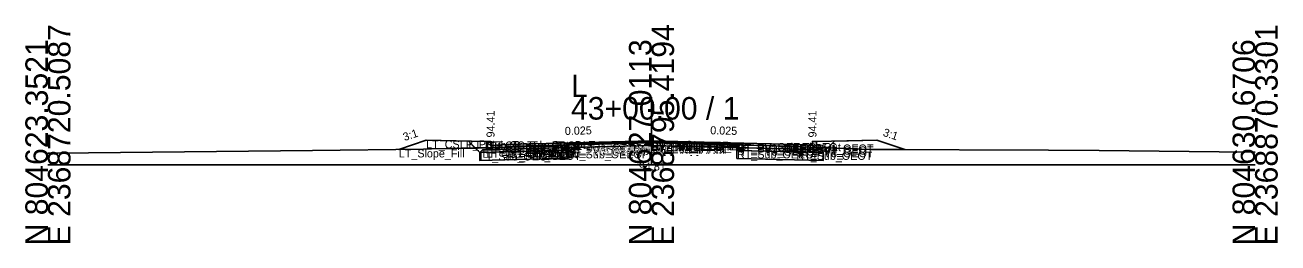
# Model space of a CAD drawing. Extents: x -26 to 8153, y -10 to 9520.
# Drawn here: x 3997.2 to 4152.8, y -9.7 to 17.4 of the extents above; entities that cross this region are included whole.
import ezdxf

# ---------------------------------------------------------------- set-up
doc = ezdxf.new("R2010")
doc.units = 0
for name, color, linetype in [('Exist CMT Pavement', 7, 'Continuous'), ('Exist Cross Section Cell', 7, 'Continuous'), ('Exist XS Center Line Elevation Label', 7, 'Continuous'), ('Exist XS Ground Line', 7, 'Continuous'), ('Prop CMT Conc Surface', 7, 'Continuous'), ('Prop CMT Concrete Structures', 7, 'Continuous'), ('Prop CMT Pvmt Course 1', 7, 'Continuous'), ('Prop CMT Pvmt Course 1 CG', 7, 'Continuous'), ('Prop CMT Pvmt Course 1 Wedge', 7, 'Continuous'), ('Prop CMT Pvmt Course 2', 7, 'Continuous'), ('Prop CMT Pvmt Course 2 Wedge', 7, 'Continuous'), ('Prop CMT Pvmt Course 3', 7, 'Continuous'), ('Prop CMT Pvmt Course 3 Wedge', 7, 'Continuous'), ('Prop CMT Pvmt Surface', 7, 'Continuous'), ('Prop CMT Pvmt Wedge Surface 1', 7, 'Continuous'), ('Prop CMT Pvmt Wedge Surface 2', 7, 'Continuous'), ('Prop CMT Pvmt Wedge Surface 3', 7, 'Continuous'), ('Prop CMT Shallow Undercut', 7, 'Continuous'), ('Prop CMT Shallow Undercut Boundary', 7, 'Continuous'), ('Prop CMT Slope Grass', 7, 'Continuous'), ('Prop CMT Subgrade Earthwork', 7, 'Continuous'), ('Prop XS Earthwork Shape', 7, 'Continuous'), ('Prop XS Hydro Elevations', 7, 'Continuous'), ('Prop XS SE Text', 7, 'Continuous'), ('Prop XS Side Slope Text', 7, 'Continuous'), ('Prop XS Subgrade Earthwork', 7, 'Continuous'), ('Scratch_Level_2', 7, 'Continuous'), ('Scratch_Level_6', 7, 'Continuous')]:
    doc.layers.add(name, color=color, linetype=linetype)

msp = doc.modelspace()

# ---------------------------------------------------------------- linework, layer by layer
at = {"layer": 'Exist CMT Pavement'}
for p, q in [((4064.51, 2.46), (4069.97, 2.65)), ((4069.97, 2.65), (4074.74, 2.81)), ((4074.74, 2.81), (4080.63, 2.76)), ((4080.63, 2.76), (4085.62, 2.71))]:
    msp.add_line(p, q, dxfattribs=at)
at = {"layer": 'Exist Cross Section Cell'}
for p, q in [((4075, 0), (4075, 8.43)), ((4000, 0), (4075, 0)), ((4075, 0), (4150, 0))]:
    msp.add_line(p, q, dxfattribs=at)
at = {"layer": 'Exist XS Ground Line'}
for p, q in [((4001.07, 1.44), (4032.89, 1.81)), ((4032.89, 1.81), (4046.65, 1.96)), ((4046.65, 1.96), (4047.67, 1.98)), ((4047.67, 1.98), (4062.3, 2.32)), ((4062.3, 2.32), (4063.09, 2.34)), ((4063.09, 2.34), (4063.48, 2.35)), ((4063.48, 2.35), (4064.51, 2.46)), ((4064.51, 2.46), (4069.97, 2.65)), ((4069.97, 2.65), (4074.74, 2.81)), ((4074.74, 2.81), (4080.63, 2.76)), ((4080.63, 2.76), (4085.62, 2.71)), ((4085.62, 2.71), (4086.42, 2.51)), ((4086.42, 2.51), (4089.04, 2.4)), ((4089.04, 2.4), (4102.17, 1.93)), ((4102.17, 1.93), (4124.35, 1.82)), ((4124.35, 1.82), (4130.61, 1.78)), ((4130.61, 1.78), (4145.54, 1.64)), ((4145.54, 1.64), (4150, 1.6)), ((4000, 1.44), (4001.07, 1.44))]:
    msp.add_line(p, q, dxfattribs=at)
at = {"layer": 'Prop CMT Conc Surface'}
for points in [[(4055, 2.41), (4055, 2.91), (4054.5, 2.91)], [(4057, 2.54), (4055, 2.41)], [(4093, 2.54), (4095, 2.41)], [(4095, 2.41), (4095, 2.91), (4095.5, 2.91)]]:
    msp.add_lwpolyline(points, dxfattribs=at)
at = {"layer": 'Prop CMT Concrete Structures'}
for points in [[(4057, 2.54), (4055, 2.41), (4055, 2.91), (4054.5, 2.91)], [(4054.5, 2.91), (4054.5, 1.9), (4057, 1.96)], [(4057, 1.96), (4057, 2.54)], [(4093, 2.54), (4095, 2.41), (4095, 2.91), (4095.5, 2.91)], [(4095.5, 2.91), (4095.5, 1.9), (4093, 1.96)], [(4093, 1.96), (4093, 2.54)]]:
    msp.add_lwpolyline(points, dxfattribs=at)
at = {"layer": 'Prop CMT Pvmt Course 1'}
for points in [[(4075, 2.99), (4057, 2.54)], [(4057, 2.54), (4057, 2.29)], [(4057, 2.29), (4064.51, 2.48)], [(4064.51, 2.6), (4075, 2.87)], [(4064.51, 2.48), (4064.51, 2.6)], [(4075, 2.74), (4075, 2.99)], [(4075, 2.99), (4093, 2.54)], [(4075, 2.74), (4075, 2.99)], [(4075, 2.87), (4075, 2.74), (4075, 2.74)], [(4085.62, 2.6), (4075, 2.87)], [(4075, 2.87), (4075, 2.74), (4075, 2.74)], [(4085.62, 2.48), (4085.62, 2.6)], [(4093, 2.29), (4085.62, 2.48)], [(4093, 2.54), (4093, 2.29)], [(4093, 2.54), (4093, 2.29)]]:
    msp.add_lwpolyline(points, dxfattribs=at)
at = {"layer": 'Prop CMT Pvmt Course 1 CG'}
for points in [[(4057, 1.96), (4054, 1.88), (4053.66, 1.55)], [(4053.66, 1.55), (4057, 1.63)], [(4057, 1.63), (4057, 1.96)], [(4093, 1.96), (4096, 1.88), (4096.34, 1.55)], [(4093, 1.63), (4093, 1.96)], [(4096.34, 1.55), (4093, 1.63)]]:
    msp.add_lwpolyline(points, dxfattribs=at)
at = {"layer": 'Prop CMT Pvmt Course 1 Wedge'}
for points in [[(4075, 2.87), (4064.51, 2.6)], [(4075, 2.87), (4085.62, 2.6)]]:
    msp.add_lwpolyline(points, dxfattribs=at)
at = {"layer": 'Prop CMT Pvmt Course 2'}
for points in [[(4064.51, 2.48), (4057, 2.29)], [(4057, 2.29), (4057, 1.96)], [(4057, 1.96), (4064.51, 2.15)], [(4064.51, 2.15), (4064.51, 2.48)], [(4085.62, 2.15), (4085.62, 2.48)], [(4085.62, 2.48), (4093, 2.29)], [(4093, 1.96), (4085.62, 2.15)], [(4093, 2.29), (4093, 1.96)], [(4093, 2.29), (4093, 1.96)]]:
    msp.add_lwpolyline(points, dxfattribs=at)
at = {"layer": 'Prop CMT Pvmt Course 2 Wedge'}
for points in [[(4075, 2.74), (4064.51, 2.48)], [(4075, 2.74), (4085.62, 2.48)]]:
    msp.add_lwpolyline(points, dxfattribs=at)
at = {"layer": 'Prop CMT Pvmt Course 3'}
for points in [[(4064.51, 2.15), (4057, 1.96)], [(4057, 1.96), (4057, 1.63)], [(4057, 1.63), (4064.51, 1.82)], [(4064.51, 1.82), (4064.51, 2.15)], [(4085.62, 2.15), (4093, 1.96)], [(4085.62, 1.81), (4085.62, 2.15)], [(4093, 1.63), (4085.62, 1.81)], [(4093, 1.96), (4093, 1.63)], [(4093, 1.96), (4093, 1.63)]]:
    msp.add_lwpolyline(points, dxfattribs=at)
at = {"layer": 'Prop CMT Pvmt Course 3 Wedge'}
for points in [[(4075, 2.41), (4064.51, 2.15)], [(4075, 2.41), (4085.62, 2.15)]]:
    msp.add_lwpolyline(points, dxfattribs=at)
at = {"layer": 'Prop CMT Pvmt Surface'}
for points in [[(4075, 2.99), (4057, 2.54)], [(4075, 2.99), (4093, 2.54)]]:
    msp.add_lwpolyline(points, dxfattribs=at)
at = {"layer": 'Prop CMT Pvmt Wedge Surface 1'}
for points in [[(4057, 2.29), (4057, 2.54)], [(4064.51, 2.48), (4057, 2.29)], [(4075, 2.87), (4064.51, 2.6)], [(4064.51, 2.6), (4064.51, 2.48)], [(4075, 2.87), (4085.62, 2.6)], [(4085.62, 2.6), (4085.62, 2.48)], [(4085.62, 2.48), (4093, 2.29)], [(4093, 2.29), (4093, 2.54)], [(4093, 2.29), (4093, 2.54)]]:
    msp.add_lwpolyline(points, dxfattribs=at)
at = {"layer": 'Prop CMT Pvmt Wedge Surface 2'}
for points in [[(4075, 2.74), (4057, 2.29)], [(4057, 2.29), (4057, 2.54)], [(4075, 2.74), (4093, 2.29)], [(4093, 2.29), (4093, 2.54)], [(4093, 2.29), (4093, 2.54)]]:
    msp.add_lwpolyline(points, dxfattribs=at)
at = {"layer": 'Prop CMT Pvmt Wedge Surface 3'}
for points in [[(4057, 1.96), (4057, 2.54)], [(4075, 2.41), (4057, 1.96)], [(4075, 2.41), (4093, 1.96)], [(4093, 1.96), (4093, 2.54)], [(4093, 1.96), (4093, 2.54)]]:
    msp.add_lwpolyline(points, dxfattribs=at)
at = {"layer": 'Prop CMT Shallow Undercut'}
for p, q in [((4064.51, 1.82), (4053.66, 1.55)), ((4064.51, 0.82), (4064.51, 1.82)), ((4096.34, 1.55), (4085.62, 1.81)), ((4085.62, 1.81), (4085.62, 0.81)), ((4053.66, 1.55), (4053.66, 0.55)), ((4053.66, 0.55), (4064.51, 0.82)), ((4085.62, 0.81), (4096.34, 0.55)), ((4096.34, 0.55), (4096.34, 1.55))]:
    msp.add_line(p, q, dxfattribs=at)
at = {"layer": 'Prop CMT Shallow Undercut Boundary'}
for p, q in [((4064.51, 1.82), (4064.51, 0.82)), ((4085.62, 1.81), (4085.62, 0.81)), ((4053.66, 1.55), (4053.66, 0.55)), ((4053.66, 0.55), (4064.51, 0.82)), ((4096.34, 0.55), (4085.62, 0.81)), ((4096.34, 1.55), (4096.34, 0.55))]:
    msp.add_line(p, q, dxfattribs=at)
at = {"layer": 'Prop CMT Slope Grass'}
for points in [[(4054.5, 2.91), (4047, 3.06), (4043.6, 1.93)], [(4095.5, 2.91), (4103, 3.06), (4106.46, 1.91)]]:
    msp.add_lwpolyline(points, dxfattribs=at)
at = {"layer": 'Prop CMT Subgrade Earthwork'}
for points in [[(4057, 1.63), (4053.66, 1.55), (4052.25, 2.96)], [(4064.51, 1.82), (4057, 1.63)], [(4064.51, 1.82), (4064.53, 2.46)], [(4085.62, 1.81), (4085.6, 2.71)], [(4085.62, 1.81), (4093, 1.63)], [(4093, 1.63), (4096.34, 1.55), (4097.75, 2.96)]]:
    msp.add_lwpolyline(points, dxfattribs=at)
at = {"layer": 'Prop XS Earthwork Shape'}
for points in [[(4053.1, 2.1), (4052.25, 2.96), (4047, 3.06), (4043.6, 1.93), (4046.65, 1.96), (4047.67, 1.98)], [(4063.48, 2.35), (4064.51, 2.46), (4064.53, 2.46), (4064.51, 1.82), (4057, 1.63), (4053.66, 1.55), (4053.1, 2.1), (4062.3, 2.32), (4063.09, 2.34)], [(4064.51, 1.82), (4064.51, 0.82), (4053.66, 0.55), (4053.66, 1.55), (4057, 1.63)], [(4086.42, 2.51), (4089.04, 2.4), (4096.91, 2.12), (4096.34, 1.55), (4093, 1.63), (4085.62, 1.81), (4085.6, 2.71), (4085.62, 2.71)], [(4093, 1.63), (4096.34, 1.55), (4096.34, 0.55), (4085.62, 0.81), (4085.62, 1.81)], [(4097.75, 2.96), (4103, 3.06), (4106.46, 1.91), (4102.17, 1.93), (4096.91, 2.12)]]:
    msp.add_lwpolyline(points, close=True, dxfattribs=at)
at = {"layer": 'Prop XS Subgrade Earthwork'}
for p, q in [((4053.66, 1.55), (4064.51, 1.82)), ((4085.62, 1.81), (4096.34, 1.55))]:
    msp.add_line(p, q, dxfattribs=at)
at = {"layer": 'Scratch_Level_6'}
for p, q in [((4064.51, 1.82), (4053.66, 1.55)), ((4064.51, 0.82), (4064.51, 1.82)), ((4096.34, 1.55), (4085.62, 1.81)), ((4085.62, 1.81), (4085.62, 0.81)), ((4053.66, 1.55), (4053.66, 0.55)), ((4053.66, 0.55), (4064.51, 0.82)), ((4085.62, 0.81), (4096.34, 0.55)), ((4096.34, 0.55), (4096.34, 1.55))]:
    msp.add_line(p, q, dxfattribs=at)

# ---------------------------------------------------------------- texts
at = {"layer": 'Exist Cross Section Cell'}
for s, p in [('E 2368720.5087', (4002.8, -10)), ('E 2368795.4194', (4077.8, -10)), ('E 2368870.3301', (4152.8, -10)), ('N 804623.3521', (4000, -10)), ('N 804627.0113', (4075, -10)), ('N 804630.6706', (4150, -10))]:
    msp.add_text(s, height=2.8, rotation=90, dxfattribs=at).set_placement(p)
for s, p in [('L', (4065, 8.43)), ('43+00.00 / 1', (4065, 5.63))]:
    msp.add_text(s, height=2.8, dxfattribs=at).set_placement(p)
at = {"layer": 'Exist XS Center Line Elevation Label'}
msp.add_text('94.81', height=1, dxfattribs=at).set_placement((4073.43, -0.69))
at = {"layer": 'Prop XS Hydro Elevations'}
for p in [(4055.5, 3.41), (4095.5, 3.41)]:
    msp.add_text('94.41', height=1, rotation=90, dxfattribs=at).set_placement(p)
at = {"layer": 'Prop XS SE Text'}
for rotation, p in [(1.4321, (4064.24, 3.72)), (358.5679, (4082.29, 3.81))]:
    msp.add_text('0.025', height=1, rotation=rotation, dxfattribs=at).set_placement(p)
at = {"layer": 'Prop XS Side Slope Text'}
for rotation, p in [(18.4349, (4044.31, 2.96)), (341.5651, (4103.68, 3.63))]:
    msp.add_text('3:1', height=1, rotation=rotation, dxfattribs=at).set_placement(p)
at = {"layer": 'Scratch_Level_2'}
for s, p in [('LT_Slope_Fill', (4043.6, 0.93)), ('LT_CSLP_Pnt', (4047, 2.06)), ('LT_Sub_Trench_Out_DLT', (4052.25, 1.96)), ('LT_Sub_OEOP', (4053.66, 0.55)), ('LT_CG1_Shelf_Out', (4054, 0.88)), ('LT_CG_Top_BOC', (4054.5, 1.91)), ('LT_CG_Bot_BOC', (4054.5, 0.9)), ('LT_CG_Top_Face', (4055, 1.91)), ('LT_CG_Top_Gut', (4055, 1.41)), ('LT_PV1_OEOT', (4057, 1.54)), ('LT_PV2_OEOT', (4057, 1.29)), ('LT_PV3_OEOT', (4057, 0.96)), ('LT_CG_Bot_IE', (4057, 0.96)), ('LT_Sub_OEOT', (4057, 0.63)), ('LT_PV1_OEEOP', (4064.51, 1.6)), ('LT_PV2_OEEOP', (4064.51, 1.48)), ('LT_PV_OEEOP_EG', (4064.51, 1.46)), ('LT_PV3_OEEOP', (4064.51, 1.15)), ('LT_Sub_OEEOP', (4064.51, 0.82)), ('LT_PV_Sub_Tie_Out', (4064.53, 1.46)), ('PV1_PGL', (4075, 1.99)), ('RT_PV1_IEEOP', (4075, 1.87)), ('LT_PV1_IEEOP', (4075, 1.87)), ('RT_PV_IEEOP_EG', (4075, 1.81)), ('LT_PV_IEEOP_EG', (4075, 1.81)), ('RT_PV2_IEEOP', (4075, 1.74)), ('LT_PV2_IEEOP', (4075, 1.74)), ('PV2_PGL', (4075, 1.74)), ('RT_PV3_IEEOP', (4075, 1.41)), ('LT_PV3_IEEOP', (4075, 1.41)), ('RT_PV_Sub_Tie_Out', (4085.6, 1.71)), ('RT_PV_OEEOP_EG', (4085.62, 1.71)), ('RT_PV1_OEEOP', (4085.62, 1.6)), ('RT_PV2_OEEOP', (4085.62, 1.48)), ('RT_PV3_OEEOP', (4085.62, 1.15)), ('RT_Sub_OEEOP', (4085.62, 0.81)), ('RT_PV1_OEOT', (4093, 1.54)), ('RT_PV2_OEOT', (4093, 1.29)), ('RT_PV3_OEOT', (4093, 0.96)), ('RT_Sub_OEOT', (4093, 0.63))]:
    msp.add_text(s, height=1, dxfattribs=at).set_placement(p)

doc.saveas('drawing.dxf')
